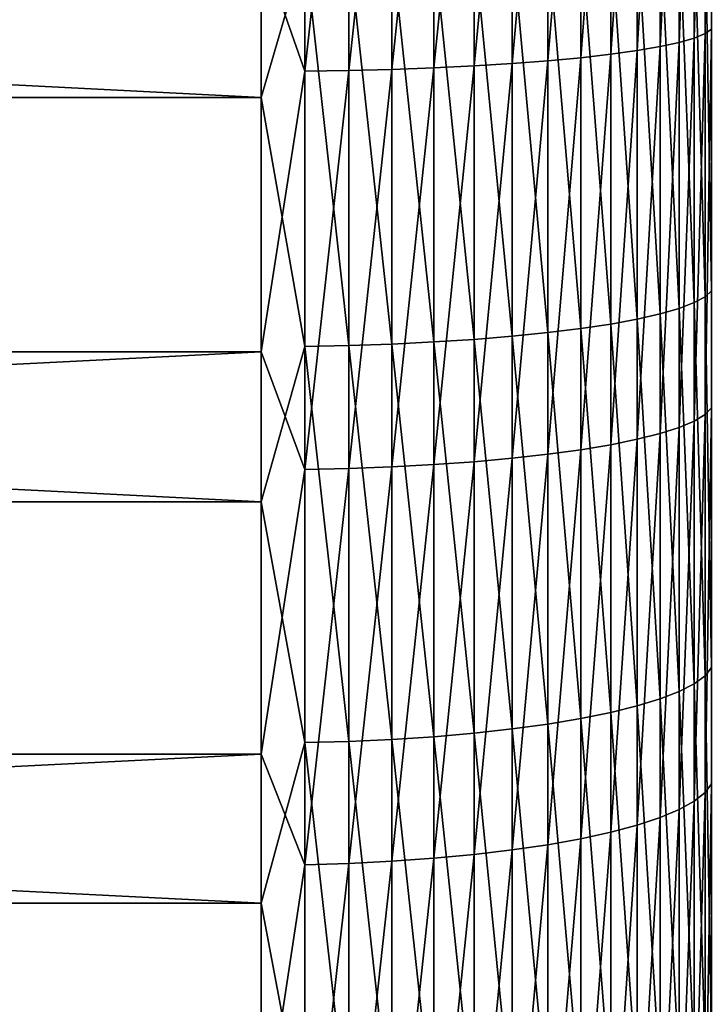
# Model space of a CAD drawing. Header units: metres. Extents: x -2 to 78, y -85 to 85.
# Tile 355 of 500: x 36.1 to 38.38, y 22.04 to 25.31. Entities that reach past the tile are written whole.
import ezdxf

# ---------------------------------------------------------------- set-up
doc = ezdxf.new("R2010")
doc.units = ezdxf.units.M
doc.layers.add('solid_20004802', color=7, linetype='CONTINUOUS')

msp = doc.modelspace()

# ---------------------------------------------------------------- linework, layer by layer
at = {"layer": 'solid_20004802'}
for points in [[(38.222603, 26.507158, 26.715939), (38.146793, 26.500111, 26.842094), (38.146793, 25.205029, 26.738285)], [(38.222603, 25.218164, 26.612616), (38.222603, 26.507158, 26.715939), (38.146793, 25.205029, 26.738285)], [(38.285648, 26.514589, 26.582964), (38.222603, 26.507158, 26.715939), (38.222603, 25.218164, 26.612616)], [(38.285648, 25.232012, 26.480156), (38.285648, 26.514589, 26.582964), (38.222603, 25.218164, 26.612616)], [(38.335323, 26.522329, 26.444456), (38.285648, 26.514589, 26.582964), (38.285648, 25.232012, 26.480156)], [(38.335323, 25.246433, 26.342184), (38.335323, 26.522329, 26.444456), (38.285648, 25.232012, 26.480156)], [(38.371151, 26.530304, 26.30175), (38.335323, 26.522329, 26.444456), (38.335323, 25.246433, 26.342184)], [(38.371151, 25.261293, 26.200029), (38.371151, 26.530304, 26.30175), (38.335323, 25.246433, 26.342184)], [(38.392776, 26.538435, 26.156223), (38.371151, 26.530304, 26.30175), (38.371151, 25.261293, 26.200029)], [(38.392776, 25.276445, 26.055065), (38.392776, 26.538435, 26.156223), (38.371151, 25.261293, 26.200029)], [(37.732254, 26.477015, 27.255423), (37.605797, 26.472794, 27.33094), (37.605797, 25.154127, 27.225239)], [(37.732254, 25.161991, 27.150013), (37.732254, 26.477015, 27.255423), (37.605797, 25.154127, 27.225239)], [(37.850677, 26.481905, 27.167881), (37.732254, 26.477015, 27.255423), (37.732254, 25.161991, 27.150013)], [(37.850677, 25.171106, 27.062811), (37.850677, 26.481905, 27.167881), (37.732254, 25.161991, 27.150013)], [(37.95993, 26.487421, 27.069162), (37.850677, 26.481905, 27.167881), (37.850677, 25.171106, 27.062811)], [(37.95993, 25.181385, 26.964474), (37.95993, 26.487421, 27.069162), (37.850677, 25.171106, 27.062811)], [(38.058956, 26.493509, 26.960215), (37.95993, 26.487421, 27.069162), (37.95993, 25.181385, 26.964474)], [(38.058956, 25.19273, 26.855947), (38.058956, 26.493509, 26.960215), (37.95993, 25.181385, 26.964474)], [(38.146793, 26.500111, 26.842094), (38.058956, 26.493509, 26.960215), (38.058956, 25.19273, 26.855947)], [(38.146793, 25.205029, 26.738285), (38.146793, 26.500111, 26.842094), (38.058956, 25.19273, 26.855947)], [(37.044975, 25.136515, 27.393723), (37.044975, 26.463343, 27.500078), (36.900002, 25.549952, 27.440842)], [(37.190758, 26.464539, 27.478683), (37.044975, 26.463343, 27.500078), (37.044975, 25.136515, 27.393723)], [(37.190758, 25.138742, 27.372412), (37.190758, 26.464539, 27.478683), (37.044975, 25.136515, 27.393723)], [(37.333736, 26.466526, 27.443111), (37.190758, 26.464539, 27.478683), (37.190758, 25.138742, 27.372412)], [(37.333736, 25.142447, 27.336977), (37.333736, 26.466526, 27.443111), (37.190758, 25.138742, 27.372412)], [(37.472527, 26.469286, 27.393705), (37.333736, 26.466526, 27.443111), (37.333736, 25.142447, 27.336977)], [(37.472527, 25.147593, 27.287762), (37.472527, 26.469286, 27.393705), (37.333736, 25.142447, 27.336977)], [(37.605797, 26.472794, 27.33094), (37.472527, 26.469286, 27.393705), (37.472527, 25.147593, 27.287762)], [(37.605797, 25.154127, 27.225239), (37.605797, 26.472794, 27.33094), (37.472527, 25.147593, 27.287762)], [(36.900002, 25.049528, -27.391554), (10.5, 25.049675, -27.391565), (10.5, 26.397165, -27.503317)], [(36.900002, 26.397123, -27.503332), (36.900002, 25.049528, -27.391554), (10.5, 26.397165, -27.503317)], [(37.044975, 25.547071, -27.433533), (36.900002, 25.049528, -27.391554), (36.900002, 26.397123, -27.503332)], [(38.392776, 25.666941, -26.09293), (38.392776, 24.409027, -25.949741), (38.371151, 25.653959, -26.238106)], [(38.285648, 25.628876, -26.518639), (38.285648, 24.350439, -26.373114), (38.222603, 25.617016, -26.651291)], [(38.335323, 25.64123, -26.380466), (38.335323, 24.369455, -26.235699), (38.285648, 25.628876, -26.518639)], [(38.335323, 24.369455, -26.235699), (38.285648, 24.350439, -26.373114), (38.285648, 25.628876, -26.518639)], [(38.371151, 25.653959, -26.238106), (38.371151, 24.389048, -26.09412), (38.335323, 25.64123, -26.380466)], [(38.371151, 24.389048, -26.09412), (38.335323, 24.369455, -26.235699), (38.335323, 25.64123, -26.380466)], [(38.392776, 24.409027, -25.949741), (38.371151, 24.389048, -26.09412), (38.371151, 25.653959, -26.238106)], [(38.058956, 25.595226, -26.894978), (38.058956, 24.298647, -26.747387), (37.95993, 25.585508, -27.00366)], [(38.146793, 25.605762, -26.777142), (38.146793, 24.314863, -26.630199), (38.058956, 25.595226, -26.894978)], [(38.146793, 24.314863, -26.630199), (38.058956, 24.298647, -26.747387), (38.058956, 25.595226, -26.894978)], [(38.222603, 25.617016, -26.651291), (38.222603, 24.332184, -26.505039), (38.146793, 25.605762, -26.777142)], [(38.222603, 24.332184, -26.505039), (38.146793, 24.314863, -26.630199), (38.146793, 25.605762, -26.777142)], [(38.285648, 24.350439, -26.373114), (38.222603, 24.332184, -26.505039), (38.222603, 25.617016, -26.651291)], [(37.605797, 25.562159, -27.264805), (37.605797, 24.247751, -27.115185), (37.472527, 25.556561, -27.327417)], [(37.732254, 25.568895, -27.18947), (37.732254, 24.258118, -27.040264), (37.605797, 25.562159, -27.264805)], [(37.732254, 24.258118, -27.040264), (37.605797, 24.247751, -27.115185), (37.605797, 25.562159, -27.264805)], [(37.850677, 25.576702, -27.10214), (37.850677, 24.270138, -26.953413), (37.732254, 25.568895, -27.18947)], [(37.850677, 24.270138, -26.953413), (37.732254, 24.258118, -27.040264), (37.732254, 25.568895, -27.18947)], [(37.95993, 25.585508, -27.00366), (37.95993, 24.283689, -26.855473), (37.850677, 25.576702, -27.10214)], [(37.95993, 24.283689, -26.855473), (37.850677, 24.270138, -26.953413), (37.850677, 25.576702, -27.10214)], [(38.058956, 24.298647, -26.747387), (37.95993, 24.283689, -26.855473), (37.95993, 25.585508, -27.00366)], [(36.900002, 25.549952, 27.440842), (10.5, 25.549898, 27.440819), (10.5, 24.206615, 27.287584)], [(36.900002, 24.206444, 27.287569), (36.900002, 25.549952, 27.440842), (10.5, 24.206615, 27.287584)], [(37.044975, 25.136515, 27.393723), (36.900002, 25.549952, 27.440842), (36.900002, 24.206444, 27.287569)], [(37.044975, 25.547071, -27.433533), (37.044975, 24.224529, -27.282988), (36.900002, 25.049528, -27.391554)], [(37.190758, 25.548981, -27.412191), (37.190758, 24.227467, -27.261763), (37.044975, 25.547071, -27.433533)], [(37.190758, 24.227467, -27.261763), (37.044975, 24.224529, -27.282988), (37.044975, 25.547071, -27.433533)], [(37.333736, 25.552153, -27.376705), (37.333736, 24.232351, -27.226471), (37.190758, 25.548981, -27.412191)], [(37.333736, 24.232351, -27.226471), (37.190758, 24.227467, -27.261763), (37.190758, 25.548981, -27.412191)], [(37.472527, 25.556561, -27.327417), (37.472527, 24.239134, -27.177454), (37.333736, 25.552153, -27.376705)], [(37.472527, 24.239134, -27.177454), (37.333736, 24.232351, -27.226471), (37.333736, 25.552153, -27.376705)], [(37.605797, 24.247751, -27.115185), (37.472527, 24.239134, -27.177454), (37.472527, 25.556561, -27.327417)], [(38.392776, 25.276445, 26.055065), (38.371151, 25.261293, 26.200029), (38.371151, 23.99868, 26.037117)], [(38.392776, 24.020819, 25.893055), (38.392776, 25.276445, 26.055065), (38.371151, 23.99868, 26.037117)], [(38.335323, 25.246433, 26.342184), (38.285648, 25.232012, 26.480156), (38.285648, 23.955898, 26.315502)], [(38.335323, 23.976969, 26.178389), (38.335323, 25.246433, 26.342184), (38.285648, 23.955898, 26.315502)], [(38.371151, 25.261293, 26.200029), (38.335323, 25.246433, 26.342184), (38.335323, 23.976969, 26.178389)], [(38.371151, 23.99868, 26.037117), (38.371151, 25.261293, 26.200029), (38.335323, 23.976969, 26.178389)], [(38.146793, 25.205029, 26.738285), (38.058956, 25.19273, 26.855947), (38.058956, 23.898506, 26.688957)], [(38.146793, 23.916475, 26.572025), (38.146793, 25.205029, 26.738285), (38.058956, 23.898506, 26.688957)], [(38.222603, 25.218164, 26.612616), (38.146793, 25.205029, 26.738285), (38.146793, 23.916475, 26.572025)], [(38.222603, 23.935669, 26.447138), (38.222603, 25.218164, 26.612616), (38.146793, 23.916475, 26.572025)], [(38.285648, 25.232012, 26.480156), (38.222603, 25.218164, 26.612616), (38.222603, 23.935669, 26.447138)], [(38.285648, 23.955898, 26.315502), (38.285648, 25.232012, 26.480156), (38.222603, 23.935669, 26.447138)], [(37.850677, 25.171106, 27.062811), (37.732254, 25.161991, 27.150013), (37.732254, 23.853596, 26.981195)], [(37.850677, 23.866913, 26.894535), (37.850677, 25.171106, 27.062811), (37.732254, 23.853596, 26.981195)], [(37.95993, 25.181385, 26.964474), (37.850677, 25.171106, 27.062811), (37.850677, 23.866913, 26.894535)], [(37.95993, 23.881931, 26.796808), (37.95993, 25.181385, 26.964474), (37.850677, 23.866913, 26.894535)], [(38.058956, 25.19273, 26.855947), (37.95993, 25.181385, 26.964474), (37.95993, 23.881931, 26.796808)], [(38.058956, 23.898506, 26.688957), (38.058956, 25.19273, 26.855947), (37.95993, 23.881931, 26.796808)], [(37.044975, 23.816376, 27.223389), (37.044975, 25.136515, 27.393723), (36.900002, 24.206444, 27.287569)], [(37.190758, 25.138742, 27.372412), (37.044975, 25.136515, 27.393723), (37.044975, 23.816376, 27.223389)], [(37.190758, 23.819632, 27.202209), (37.190758, 25.138742, 27.372412), (37.044975, 23.816376, 27.223389)], [(37.333736, 25.142447, 27.336977), (37.190758, 25.138742, 27.372412), (37.190758, 23.819632, 27.202209)], [(37.333736, 23.825043, 27.166996), (37.333736, 25.142447, 27.336977), (37.190758, 23.819632, 27.202209)], [(37.472527, 25.147593, 27.287762), (37.333736, 25.142447, 27.336977), (37.333736, 23.825043, 27.166996)], [(37.472527, 23.83256, 27.118086), (37.472527, 25.147593, 27.287762), (37.333736, 23.825043, 27.166996)], [(37.605797, 25.154127, 27.225239), (37.472527, 25.147593, 27.287762), (37.472527, 23.83256, 27.118086)], [(37.605797, 23.842108, 27.055952), (37.605797, 25.154127, 27.225239), (37.472527, 23.83256, 27.118086)], [(37.732254, 25.161991, 27.150013), (37.605797, 25.154127, 27.225239), (37.605797, 23.842108, 27.055952)], [(37.732254, 23.853596, 26.981195), (37.732254, 25.161991, 27.150013), (37.605797, 23.842108, 27.055952)], [(36.900002, 23.709044, -27.213787), (10.5, 23.708874, -27.213753), (10.5, 25.049675, -27.391565)], [(36.900002, 25.049528, -27.391554), (36.900002, 23.709044, -27.213787), (10.5, 25.049675, -27.391565)], [(37.044975, 24.224529, -27.282988), (36.900002, 23.709044, -27.213787), (36.900002, 25.049528, -27.391554)], [(38.371151, 24.389048, -26.09412), (38.371151, 23.132568, -25.889191), (38.335323, 24.369455, -26.235699)], [(38.392776, 24.409027, -25.949741), (38.392776, 23.1595, -25.745945), (38.371151, 24.389048, -26.09412)], [(38.392776, 23.1595, -25.745945), (38.371151, 23.132568, -25.889191), (38.371151, 24.389048, -26.09412)], [(38.335323, 24.369455, -26.235699), (38.335323, 23.106159, -26.029657), (38.285648, 24.350439, -26.373114)], [(38.371151, 23.132568, -25.889191), (38.335323, 23.106159, -26.029657), (38.335323, 24.369455, -26.235699)], [(38.222603, 24.332184, -26.505039), (38.222603, 23.05592, -26.296883), (38.146793, 24.314863, -26.630199)], [(38.285648, 24.350439, -26.373114), (38.285648, 23.080528, -26.165995), (38.222603, 24.332184, -26.505039)], [(38.285648, 23.080528, -26.165995), (38.222603, 23.05592, -26.296883), (38.222603, 24.332184, -26.505039)], [(38.335323, 23.106159, -26.029657), (38.285648, 23.080528, -26.165995), (38.285648, 24.350439, -26.373114)], [(38.058956, 24.298647, -26.747387), (38.058956, 23.010714, -26.537327), (37.95993, 24.283689, -26.855473)], [(38.146793, 24.314863, -26.630199), (38.146793, 23.032572, -26.421059), (38.058956, 24.298647, -26.747387)], [(38.146793, 23.032572, -26.421059), (38.058956, 23.010714, -26.537327), (38.058956, 24.298647, -26.747387)], [(38.222603, 23.05592, -26.296883), (38.146793, 23.032572, -26.421059), (38.146793, 24.314863, -26.630199)], [(37.732254, 24.258118, -27.040264), (37.732254, 22.956081, -26.827904), (37.605797, 24.247751, -27.115185)], [(37.850677, 24.270138, -26.953413), (37.850677, 22.972282, -26.741735), (37.732254, 24.258118, -27.040264)], [(37.850677, 22.972282, -26.741735), (37.732254, 22.956081, -26.827904), (37.732254, 24.258118, -27.040264)], [(37.95993, 24.283689, -26.855473), (37.95993, 22.990551, -26.644566), (37.850677, 24.270138, -26.953413)], [(37.95993, 22.990551, -26.644566), (37.850677, 22.972282, -26.741735), (37.850677, 24.270138, -26.953413)], [(38.058956, 23.010714, -26.537327), (37.95993, 22.990551, -26.644566), (37.95993, 24.283689, -26.855473)], [(37.044975, 24.224529, -27.282988), (37.044975, 22.910805, -27.068722), (36.900002, 23.709044, -27.213787)], [(37.190758, 24.227467, -27.261763), (37.190758, 22.914764, -27.047663), (37.044975, 24.224529, -27.282988)], [(37.190758, 22.914764, -27.047663), (37.044975, 22.910805, -27.068722), (37.044975, 24.224529, -27.282988)], [(37.333736, 24.232351, -27.226471), (37.333736, 22.921347, -27.01265), (37.190758, 24.227467, -27.261763)], [(37.333736, 22.921347, -27.01265), (37.190758, 22.914764, -27.047663), (37.190758, 24.227467, -27.261763)], [(37.472527, 24.239134, -27.177454), (37.472527, 22.93049, -26.964018), (37.333736, 24.232351, -27.226471)], [(37.472527, 22.93049, -26.964018), (37.333736, 22.921347, -27.01265), (37.333736, 24.232351, -27.226471)], [(37.605797, 24.247751, -27.115185), (37.605797, 22.942106, -26.902237), (37.472527, 24.239134, -27.177454)], [(37.605797, 22.942106, -26.902237), (37.472527, 22.93049, -26.964018), (37.472527, 24.239134, -27.177454)], [(37.732254, 22.956081, -26.827904), (37.605797, 22.942106, -26.902237), (37.605797, 24.247751, -27.115185)], [(36.900002, 24.206444, 27.287569), (10.5, 24.206615, 27.287584), (10.5, 22.871956, 27.068535)], [(36.900002, 22.872076, 27.06856), (36.900002, 24.206444, 27.287569), (10.5, 22.871956, 27.068535)], [(37.044975, 23.816376, 27.223389), (36.900002, 24.206444, 27.287569), (36.900002, 22.872076, 27.06856)], [(38.371151, 23.99868, 26.037117), (38.335323, 23.976969, 26.178389), (38.335323, 22.7169, 25.953451)], [(38.371151, 22.745411, 25.813395), (38.371151, 23.99868, 26.037117), (38.335323, 22.7169, 25.953451)], [(38.392776, 24.020819, 25.893055), (38.371151, 23.99868, 26.037117), (38.371151, 22.745411, 25.813395)], [(38.392776, 22.774485, 25.67057), (38.392776, 24.020819, 25.893055), (38.371151, 22.745411, 25.813395)], [(38.335323, 23.976969, 26.178389), (38.285648, 23.955898, 26.315502), (38.285648, 22.68923, 26.089388)], [(38.335323, 22.7169, 25.953451), (38.335323, 23.976969, 26.178389), (38.285648, 22.68923, 26.089388)], [(38.222603, 23.935669, 26.447138), (38.146793, 23.916475, 26.572025), (38.146793, 22.637461, 26.343706)], [(38.222603, 22.662664, 26.219893), (38.222603, 23.935669, 26.447138), (38.146793, 22.637461, 26.343706)], [(38.285648, 23.955898, 26.315502), (38.222603, 23.935669, 26.447138), (38.222603, 22.662664, 26.219893)], [(38.285648, 22.68923, 26.089388), (38.285648, 23.955898, 26.315502), (38.222603, 22.662664, 26.219893)], [(38.058956, 23.898506, 26.688957), (37.95993, 23.881931, 26.796808), (37.95993, 22.592096, 26.566557)], [(38.058956, 22.613861, 26.459635), (38.058956, 23.898506, 26.688957), (37.95993, 22.592096, 26.566557)], [(38.146793, 23.916475, 26.572025), (38.058956, 23.898506, 26.688957), (38.058956, 22.613861, 26.459635)], [(38.146793, 22.637461, 26.343706), (38.146793, 23.916475, 26.572025), (38.058956, 22.613861, 26.459635)], [(37.850677, 23.866913, 26.894535), (37.732254, 23.853596, 26.981195), (37.732254, 22.554886, 26.749361)], [(37.850677, 22.572374, 26.663445), (37.850677, 23.866913, 26.894535), (37.732254, 22.554886, 26.749361)], [(37.95993, 23.881931, 26.796808), (37.850677, 23.866913, 26.894535), (37.850677, 22.572374, 26.663445)], [(37.95993, 22.592096, 26.566557), (37.95993, 23.881931, 26.796808), (37.850677, 22.572374, 26.663445)], [(37.472527, 23.83256, 27.118086), (37.333736, 23.825043, 27.166996), (37.333736, 22.517389, 26.933565)], [(37.472527, 22.52726, 26.885075), (37.472527, 23.83256, 27.118086), (37.333736, 22.517389, 26.933565)], [(37.605797, 23.842108, 27.055952), (37.472527, 23.83256, 27.118086), (37.472527, 22.52726, 26.885075)], [(37.605797, 22.539799, 26.823475), (37.605797, 23.842108, 27.055952), (37.472527, 22.52726, 26.885075)], [(37.732254, 23.853596, 26.981195), (37.605797, 23.842108, 27.055952), (37.605797, 22.539799, 26.823475)], [(37.732254, 22.554886, 26.749361), (37.732254, 23.853596, 26.981195), (37.605797, 22.539799, 26.823475)], [(37.044975, 22.506008, 26.989473), (37.044975, 23.816376, 27.223389), (36.900002, 22.872076, 27.06856)], [(37.190758, 23.819632, 27.202209), (37.044975, 23.816376, 27.223389), (37.044975, 22.506008, 26.989473)], [(37.190758, 22.510283, 26.968477), (37.190758, 23.819632, 27.202209), (37.044975, 22.506008, 26.989473)], [(37.333736, 23.825043, 27.166996), (37.190758, 23.819632, 27.202209), (37.190758, 22.510283, 26.968477)], [(37.333736, 22.517389, 26.933565), (37.333736, 23.825043, 27.166996), (37.190758, 22.510283, 26.968477)], [(36.900002, 23.709044, -27.213787), (36.900002, 22.378895, -26.970459), (10.5, 23.708874, -27.213753)], [(36.900002, 22.378895, -26.970459), (10.5, 22.378925, -26.970448), (10.5, 23.708874, -27.213753)], [(37.044975, 22.910805, -27.068722), (36.900002, 22.378895, -26.970459), (36.900002, 23.709044, -27.213787)], [(38.392776, 23.1595, -25.745945), (38.392776, 21.92128, -25.482019), (38.371151, 23.132568, -25.889191)], [(38.371151, 23.132568, -25.889191), (38.371151, 21.887459, -25.623796), (38.335323, 23.106159, -26.029657)], [(38.392776, 21.92128, -25.482019), (38.371151, 21.887459, -25.623796), (38.371151, 23.132568, -25.889191)], [(38.285648, 23.080528, -26.165995), (38.285648, 21.822105, -25.897762), (38.222603, 23.05592, -26.296883)], [(38.335323, 23.106159, -26.029657), (38.335323, 21.854294, -25.762823), (38.285648, 23.080528, -26.165995)], [(38.335323, 21.854294, -25.762823), (38.285648, 21.822105, -25.897762), (38.285648, 23.080528, -26.165995)], [(38.371151, 21.887459, -25.623796), (38.335323, 21.854294, -25.762823), (38.335323, 23.106159, -26.029657)], [(38.222603, 23.05592, -26.296883), (38.222603, 21.791201, -26.027308), (38.146793, 23.032572, -26.421059)], [(38.285648, 21.822105, -25.897762), (38.222603, 21.791201, -26.027308), (38.222603, 23.05592, -26.296883)], [(38.146793, 23.032572, -26.421059), (38.146793, 21.761883, -26.150211), (38.058956, 23.010714, -26.537327)], [(38.222603, 21.791201, -26.027308), (38.146793, 21.761883, -26.150211), (38.146793, 23.032572, -26.421059)], [(37.95993, 22.990551, -26.644566), (37.95993, 21.709112, -26.371426), (37.850677, 22.972282, -26.741735)], [(38.058956, 23.010714, -26.537327), (38.058956, 21.734432, -26.265289), (37.95993, 22.990551, -26.644566)], [(38.058956, 21.734432, -26.265289), (37.95993, 21.709112, -26.371426), (37.95993, 22.990551, -26.644566)], [(38.146793, 21.761883, -26.150211), (38.058956, 21.734432, -26.265289), (38.058956, 23.010714, -26.537327)], [(37.732254, 22.956081, -26.827904), (37.732254, 21.665825, -26.552887), (37.605797, 22.942106, -26.902237)], [(37.850677, 22.972282, -26.741735), (37.850677, 21.686169, -26.467602), (37.732254, 22.956081, -26.827904)], [(37.850677, 21.686169, -26.467602), (37.732254, 21.665825, -26.552887), (37.732254, 22.956081, -26.827904)], [(37.95993, 21.709112, -26.371426), (37.850677, 21.686169, -26.467602), (37.850677, 22.972282, -26.741735)], [(37.333736, 22.921347, -27.01265), (37.333736, 21.622206, -26.735739), (37.190758, 22.914764, -27.047663)], [(37.472527, 22.93049, -26.964018), (37.472527, 21.633688, -26.687605), (37.333736, 22.921347, -27.01265)], [(37.472527, 21.633688, -26.687605), (37.333736, 21.622206, -26.735739), (37.333736, 22.921347, -27.01265)], [(37.605797, 22.942106, -26.902237), (37.605797, 21.648275, -26.626457), (37.472527, 22.93049, -26.964018)], [(37.605797, 21.648275, -26.626457), (37.472527, 21.633688, -26.687605), (37.472527, 22.93049, -26.964018)], [(37.732254, 21.665825, -26.552887), (37.605797, 21.648275, -26.626457), (37.605797, 22.942106, -26.902237)], [(37.044975, 22.910805, -27.068722), (37.044975, 21.608967, -26.791235), (36.900002, 22.378895, -26.970459)], [(37.190758, 22.914764, -27.047663), (37.190758, 21.613939, -26.770393), (37.044975, 22.910805, -27.068722)], [(37.190758, 21.613939, -26.770393), (37.044975, 21.608967, -26.791235), (37.044975, 22.910805, -27.068722)], [(37.333736, 21.622206, -26.735739), (37.190758, 21.613939, -26.770393), (37.190758, 22.914764, -27.047663)], [(36.900002, 22.872076, 27.06856), (10.5, 22.871956, 27.068535), (10.5, 21.549999, 26.784306)], [(36.900002, 21.550062, 26.784338), (36.900002, 22.872076, 27.06856), (10.5, 21.549999, 26.784306)], [(37.044975, 22.506008, 26.989473), (36.900002, 22.872076, 27.06856), (36.900002, 21.550062, 26.784338)], [(38.392776, 22.774485, 25.67057), (38.371151, 22.745411, 25.813395), (38.371151, 21.504416, 25.529383)], [(38.392776, 21.540354, 25.38813), (38.392776, 22.774485, 25.67057), (38.371151, 21.504416, 25.529383)], [(38.371151, 22.745411, 25.813395), (38.335323, 22.7169, 25.953451), (38.335323, 21.469172, 25.6679)], [(38.371151, 21.504416, 25.529383), (38.371151, 22.745411, 25.813395), (38.335323, 21.469172, 25.6679)], [(38.285648, 22.68923, 26.089388), (38.222603, 22.662664, 26.219893), (38.222603, 21.402124, 25.93141)], [(38.285648, 21.434965, 25.80234), (38.285648, 22.68923, 26.089388), (38.222603, 21.402124, 25.93141)], [(38.335323, 22.7169, 25.953451), (38.285648, 22.68923, 26.089388), (38.285648, 21.434965, 25.80234)], [(38.335323, 21.469172, 25.6679), (38.335323, 22.7169, 25.953451), (38.285648, 21.434965, 25.80234)], [(38.222603, 22.662664, 26.219893), (38.146793, 22.637461, 26.343706), (38.146793, 21.37097, 26.05386)], [(38.222603, 21.402124, 25.93141), (38.222603, 22.662664, 26.219893), (38.146793, 21.37097, 26.05386)], [(38.146793, 22.637461, 26.343706), (38.058956, 22.613861, 26.459635), (38.058956, 21.341797, 26.168512)], [(38.146793, 21.37097, 26.05386), (38.146793, 22.637461, 26.343706), (38.058956, 21.341797, 26.168512)], [(37.95993, 22.592096, 26.566557), (37.850677, 22.572374, 26.663445), (37.850677, 21.290512, 26.370081)], [(37.95993, 21.314892, 26.27426), (37.95993, 22.592096, 26.566557), (37.850677, 21.290512, 26.370081)], [(38.058956, 22.613861, 26.459635), (37.95993, 22.592096, 26.566557), (37.95993, 21.314892, 26.27426)], [(38.058956, 21.341797, 26.168512), (38.058956, 22.613861, 26.459635), (37.95993, 21.314892, 26.27426)], [(37.850677, 22.572374, 26.663445), (37.732254, 22.554886, 26.749361), (37.732254, 21.268892, 26.455051)], [(37.850677, 21.290512, 26.370081), (37.850677, 22.572374, 26.663445), (37.732254, 21.268892, 26.455051)], [(37.472527, 22.52726, 26.885075), (37.333736, 22.517389, 26.933565), (37.333736, 21.22254, 26.637228)], [(37.472527, 21.234741, 26.589273), (37.472527, 22.52726, 26.885075), (37.333736, 21.22254, 26.637228)], [(37.605797, 22.539799, 26.823475), (37.472527, 22.52726, 26.885075), (37.472527, 21.234741, 26.589273)], [(37.605797, 21.250242, 26.528351), (37.605797, 22.539799, 26.823475), (37.472527, 21.234741, 26.589273)], [(37.732254, 22.554886, 26.749361), (37.605797, 22.539799, 26.823475), (37.605797, 21.250242, 26.528351)], [(37.732254, 21.268892, 26.455051), (37.732254, 22.554886, 26.749361), (37.605797, 21.250242, 26.528351)], [(37.044975, 21.208471, 26.692522), (37.044975, 22.506008, 26.989473), (36.900002, 21.550062, 26.784338)], [(37.190758, 22.510283, 26.968477), (37.044975, 22.506008, 26.989473), (37.044975, 21.208471, 26.692522)], [(37.190758, 21.213755, 26.671757), (37.190758, 22.510283, 26.968477), (37.044975, 21.208471, 26.692522)], [(37.333736, 22.517389, 26.933565), (37.190758, 22.510283, 26.968477), (37.190758, 21.213755, 26.671757)], [(37.333736, 21.22254, 26.637228), (37.333736, 22.517389, 26.933565), (37.190758, 21.213755, 26.671757)], [(36.900002, 21.062288, -26.662157), (10.5, 21.062439, -26.662193), (10.5, 22.378925, -26.970448)], [(36.900002, 22.378895, -26.970459), (36.900002, 21.062288, -26.662157), (10.5, 22.378925, -26.970448)], [(37.044975, 21.608967, -26.791235), (36.900002, 21.062288, -26.662157), (36.900002, 22.378895, -26.970459)]]:
    msp.add_3dface(points, dxfattribs=at)

doc.saveas('drawing.dxf')
